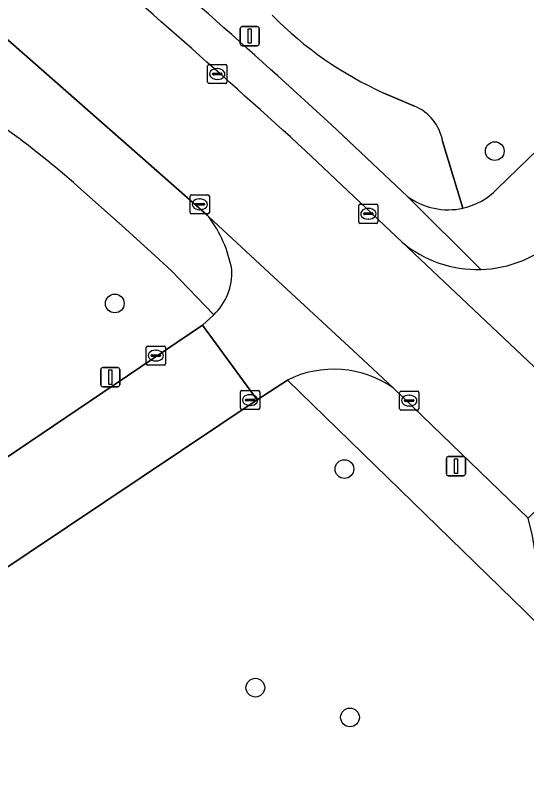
# Model space of a CAD drawing. Extents: x 157445 to 158888, y 383061 to 384688.
# Drawn here: x 157879.26 to 157905.95, y 383558.3 to 383598.2 of the extents above; entities that cross this region are included whole.
import ezdxf

# ---------------------------------------------------------------- set-up
doc = ezdxf.new("R2010")
doc.units = 0
for name, color, linetype in [('IMGEO_Boom', 7, 'Continuous'), ('IMGEO_Erf', 7, 'Continuous'), ('IMGEO_Groenvoorziening', 7, 'Continuous'), ('IMGEO_Haag', 7, 'Continuous'), ('IMGEO_Kolk', 7, 'Continuous'), ('IMGEO_Lichtmast', 7, 'Continuous'), ('IMGEO_Rijbaan_lokaal_gesloten', 7, 'Continuous'), ('IMGEO_Rijbaan_lokaal_open', 7, 'Continuous'), ('IMGEO_Voetpad_open', 7, 'Continuous')]:
    doc.layers.add(name, color=color, linetype=linetype)

msp = doc.modelspace()

# ---------------------------------------------------------------- linework, layer by layer
at = {"layer": 'IMGEO_Boom'}
for centre in [(157904.285, 383591.107), (157884.457, 383583.156), (157896.441, 383574.515), (157891.793, 383563.104), (157896.731, 383561.551)]:
    msp.add_circle(centre, 0.489, dxfattribs=at)
at = {"layer": 'IMGEO_Erf'}
for points in [[(157844.94, 383552.247), (157889.043, 383582.032), (157889.621, 383582.56), (157887.417, 383584.862), (157886.541, 383585.652), (157884.838, 383587.206), (157882.528, 383589.266)], [(157905.879, 383567.073), (157893.465, 383579.161), (157891.88, 383578.119), (157852.229, 383551.572), (157852.305, 383551.459), (157852.656, 383550.938), (157864.518, 383533.336), (157862.221, 383531.81)]]:
    msp.add_lwpolyline(points, dxfattribs=at)
for centre, radius, start, end in [((157851.018, 383553.667), 47.541, 48.4873, 54.3513), ((157685.702, 383345.844), 312.122, 40.81626, 45.13656)]:
    msp.add_arc(centre, radius, start, end, dxfattribs=at)
at = {"layer": 'IMGEO_Groenvoorziening'}
for points in [[(157904.416, 383589.137), (157934.224, 383618.002), (157933.701, 383618.684), (157933.142, 383619.262), (157933.027, 383619.237)], [(157898.504, 383594.14), (157900.105, 383593.456)], [(157900.105, 383593.456), (157898.504, 383594.14)], [(157895.772, 383592.487), (157899.736, 383588.737)], [(157901.567, 383591.625), (157902.629, 383588.134)], [(157902.629, 383588.134), (157901.567, 383591.625)]]:
    msp.add_lwpolyline(points, dxfattribs=at)
for centre, radius, start, end in [((157572.09, 383238.864), 479.395, 47.53117, 49.59752), ((157906.351, 383611.617), 19.158, 224.4626, 245.8205), ((157906.351, 383611.617), 19.158, 224.4626, 245.8205), ((157899.17, 383591.21), 2.433, 9.8215, 67.3912), ((157899.17, 383591.21), 2.433, 9.8215, 67.3912), ((157901.844, 383591.626), 3.58, 282.6717, 315.9372), ((157901.848, 383591.626), 3.579, 233.8392, 282.6132)]:
    msp.add_arc(centre, radius, start, end, dxfattribs=at)
at = {"layer": 'IMGEO_Haag'}
for points in [[(157900.105, 383593.456), (157898.504, 383594.14)], [(157895.772, 383592.487), (157899.736, 383588.737)], [(157902.629, 383588.134), (157901.567, 383591.625)]]:
    msp.add_lwpolyline(points, dxfattribs=at)
for centre, radius, start, end in [((157572.09, 383238.864), 479.395, 47.53117, 49.59752), ((157906.351, 383611.617), 19.158, 224.4626, 245.8205), ((157899.17, 383591.21), 2.433, 9.8215, 67.3912), ((157901.848, 383591.626), 3.579, 233.8392, 282.6132)]:
    msp.add_arc(centre, radius, start, end, dxfattribs=at)
at = {"layer": 'IMGEO_Kolk'}
for p, q in [((157889.304, 383594.707), (157889.304, 383595.559)), ((157889.379, 383595.633), (157890.231, 383595.633)), ((157889.792, 383595.413), (157889.817, 383595.413)), ((157890.305, 383595.559), (157890.305, 383594.707)), ((157889.563, 383595.127), (157889.563, 383595.139)), ((157890.001, 383595.09), (157889.603, 383595.09)), ((157889.606, 383595.176), (157890.004, 383595.176)), ((157890.047, 383595.139), (157890.047, 383595.127)), ((157890.231, 383594.633), (157889.379, 383594.633)), ((157889.815, 383594.853), (157889.79, 383594.853)), ((157888.393, 383587.906), (157888.393, 383588.758)), ((157888.468, 383588.832), (157889.32, 383588.832)), ((157888.881, 383588.612), (157888.906, 383588.612)), ((157889.394, 383588.758), (157889.394, 383587.906)), ((157888.652, 383588.326), (157888.652, 383588.338)), ((157889.09, 383588.289), (157888.692, 383588.289)), ((157888.695, 383588.375), (157889.093, 383588.375)), ((157889.136, 383588.338), (157889.136, 383588.326)), ((157897.189, 383587.412), (157897.189, 383588.264)), ((157897.264, 383588.338), (157898.116, 383588.338)), ((157898.19, 383588.264), (157898.19, 383587.412)), ((157889.32, 383587.832), (157888.468, 383587.832)), ((157888.904, 383588.052), (157888.879, 383588.052)), ((157897.448, 383587.832), (157897.448, 383587.844)), ((157897.886, 383587.795), (157897.488, 383587.795)), ((157897.491, 383587.881), (157897.889, 383587.881)), ((157897.677, 383588.118), (157897.702, 383588.118)), ((157897.932, 383587.844), (157897.932, 383587.832)), ((157897.7, 383587.558), (157897.675, 383587.558)), ((157898.116, 383587.338), (157897.264, 383587.338)), ((157886.099, 383580.008), (157886.099, 383580.86)), ((157886.174, 383580.934), (157887.026, 383580.934)), ((157886.587, 383580.714), (157886.612, 383580.714)), ((157887.1, 383580.86), (157887.1, 383580.008)), ((157886.358, 383580.428), (157886.358, 383580.44)), ((157886.796, 383580.391), (157886.398, 383580.391)), ((157886.401, 383580.477), (157886.799, 383580.477)), ((157886.842, 383580.44), (157886.842, 383580.428)), ((157887.026, 383579.934), (157886.174, 383579.934)), ((157886.61, 383580.154), (157886.585, 383580.154)), ((157891.094, 383578.617), (157891.946, 383578.617)), ((157899.399, 383578.585), (157900.251, 383578.585)), ((157891.019, 383577.691), (157891.019, 383578.543)), ((157891.507, 383578.397), (157891.532, 383578.397)), ((157892.02, 383578.543), (157892.02, 383577.691)), ((157899.324, 383577.659), (157899.324, 383578.511)), ((157899.812, 383578.365), (157899.837, 383578.365)), ((157900.325, 383578.511), (157900.325, 383577.659)), ((157891.278, 383578.111), (157891.278, 383578.123)), ((157891.716, 383578.074), (157891.318, 383578.074)), ((157891.321, 383578.16), (157891.719, 383578.16)), ((157891.53, 383577.837), (157891.505, 383577.837)), ((157891.762, 383578.123), (157891.762, 383578.111)), ((157899.583, 383578.079), (157899.583, 383578.091)), ((157900.021, 383578.042), (157899.623, 383578.042)), ((157899.626, 383578.128), (157900.024, 383578.128)), ((157899.835, 383577.805), (157899.81, 383577.805)), ((157900.067, 383578.091), (157900.067, 383578.079)), ((157891.946, 383577.617), (157891.094, 383577.617)), ((157900.251, 383577.585), (157899.399, 383577.585))]:
    msp.add_line(p, q, dxfattribs=at)
for points in [[(157889.304, 383594.707), (157889.304, 383595.559)], [(157889.379, 383595.633), (157890.231, 383595.633)], [(157890.305, 383595.559), (157890.305, 383594.707)], [(157890.231, 383594.633), (157889.379, 383594.633)], [(157888.393, 383587.906), (157888.393, 383588.758)], [(157888.468, 383588.832), (157889.32, 383588.832)], [(157889.394, 383588.758), (157889.394, 383587.906)], [(157897.189, 383587.412), (157897.189, 383588.264)], [(157897.264, 383588.338), (157898.116, 383588.338)], [(157898.19, 383588.264), (157898.19, 383587.412)], [(157889.32, 383587.832), (157888.468, 383587.832)], [(157898.116, 383587.338), (157897.264, 383587.338)], [(157886.099, 383580.008), (157886.099, 383580.86)], [(157886.174, 383580.934), (157887.026, 383580.934)], [(157887.1, 383580.86), (157887.1, 383580.008)], [(157887.026, 383579.934), (157886.174, 383579.934)], [(157891.094, 383578.617), (157891.946, 383578.617)], [(157899.399, 383578.585), (157900.251, 383578.585)], [(157891.019, 383577.691), (157891.019, 383578.543)], [(157892.02, 383578.543), (157892.02, 383577.691)], [(157899.324, 383577.659), (157899.324, 383578.511)], [(157900.325, 383578.511), (157900.325, 383577.659)], [(157891.946, 383577.617), (157891.094, 383577.617)], [(157900.251, 383577.585), (157899.399, 383577.585)]]:
    msp.add_lwpolyline(points, dxfattribs=at)
for centre, radius, start, end in [((157889.381, 383595.557), 0.0765, 91.552, 178.448), ((157889.381, 383595.557), 0.0765, 91.552, 178.448), ((157890.229, 383595.557), 0.0765, 1.552, 88.448), ((157890.229, 383595.557), 0.0765, 1.552, 88.448), ((157889.603, 383595.136), 0.0403, 85.8775, 175.7526), ((157889.6, 383595.126), 0.0366, 178.938, 274.7102), ((157890.004, 383595.133), 0.043, 264.8664, 352.4533), ((157890.008, 383595.138), 0.0386, 1.7309, 96.639), ((157889.381, 383594.709), 0.0765, 181.552, 268.448), ((157889.381, 383594.709), 0.0765, 181.552, 268.448), ((157890.229, 383594.709), 0.0765, 271.552, 358.448), ((157890.229, 383594.709), 0.0765, 271.552, 358.448), ((157888.47, 383588.756), 0.0765, 91.552, 178.448), ((157888.47, 383588.756), 0.0765, 91.552, 178.448), ((157889.318, 383588.756), 0.0765, 1.552, 88.448), ((157889.318, 383588.756), 0.0765, 1.552, 88.448), ((157888.692, 383588.335), 0.0403, 85.8775, 175.7526), ((157888.689, 383588.325), 0.0366, 178.938, 274.7102), ((157889.093, 383588.332), 0.043, 264.8664, 352.4533), ((157889.097, 383588.337), 0.0386, 1.7309, 96.639), ((157897.266, 383588.262), 0.0765, 91.552, 178.448), ((157897.266, 383588.262), 0.0765, 91.552, 178.448), ((157898.114, 383588.262), 0.0765, 1.552, 88.448), ((157898.114, 383588.262), 0.0765, 1.552, 88.448), ((157888.47, 383587.908), 0.0765, 181.552, 268.448), ((157888.47, 383587.908), 0.0765, 181.552, 268.448), ((157889.318, 383587.908), 0.0765, 271.552, 358.448), ((157889.318, 383587.908), 0.0765, 271.552, 358.448), ((157897.488, 383587.841), 0.0403, 85.8775, 175.7526), ((157897.485, 383587.831), 0.0366, 178.938, 274.7102), ((157897.889, 383587.838), 0.043, 264.8664, 352.4533), ((157897.893, 383587.843), 0.0386, 1.7309, 96.639), ((157897.266, 383587.414), 0.0765, 181.552, 268.448), ((157897.266, 383587.414), 0.0765, 181.552, 268.448), ((157898.114, 383587.414), 0.0765, 271.552, 358.448), ((157898.114, 383587.414), 0.0765, 271.552, 358.448), ((157886.176, 383580.858), 0.0765, 91.552, 178.448), ((157886.176, 383580.858), 0.0765, 91.552, 178.448), ((157887.024, 383580.858), 0.0765, 1.552, 88.448), ((157887.024, 383580.858), 0.0765, 1.552, 88.448), ((157886.398, 383580.437), 0.0403, 85.8775, 175.7526), ((157886.395, 383580.427), 0.0366, 178.938, 274.7102), ((157886.799, 383580.434), 0.043, 264.8664, 352.4533), ((157886.803, 383580.439), 0.0386, 1.7309, 96.639), ((157886.176, 383580.01), 0.0765, 181.552, 268.448), ((157886.176, 383580.01), 0.0765, 181.552, 268.448), ((157887.024, 383580.01), 0.0765, 271.552, 358.448), ((157887.024, 383580.01), 0.0765, 271.552, 358.448), ((157891.096, 383578.541), 0.0765, 91.552, 178.448), ((157891.096, 383578.541), 0.0765, 91.552, 178.448), ((157891.944, 383578.541), 0.0765, 1.552, 88.448), ((157891.944, 383578.541), 0.0765, 1.552, 88.448), ((157899.401, 383578.509), 0.0765, 91.552, 178.448), ((157899.401, 383578.509), 0.0765, 91.552, 178.448), ((157900.249, 383578.509), 0.0765, 1.552, 88.448), ((157900.249, 383578.509), 0.0765, 1.552, 88.448), ((157891.318, 383578.12), 0.0403, 85.8775, 175.7526), ((157891.315, 383578.11), 0.0366, 178.938, 274.7102), ((157891.719, 383578.117), 0.043, 264.8664, 352.4533), ((157891.723, 383578.122), 0.0386, 1.7309, 96.639), ((157899.623, 383578.088), 0.0403, 85.8775, 175.7526), ((157899.62, 383578.078), 0.0366, 178.938, 274.7102), ((157900.024, 383578.085), 0.043, 264.8664, 352.4533), ((157900.028, 383578.09), 0.0386, 1.7309, 96.639), ((157891.096, 383577.693), 0.0765, 181.552, 268.448), ((157891.096, 383577.693), 0.0765, 181.552, 268.448), ((157891.944, 383577.693), 0.0765, 271.552, 358.448), ((157891.944, 383577.693), 0.0765, 271.552, 358.448), ((157899.401, 383577.661), 0.0765, 181.552, 268.448), ((157899.401, 383577.661), 0.0765, 181.552, 268.448), ((157900.249, 383577.661), 0.0765, 271.552, 358.448), ((157900.249, 383577.661), 0.0765, 271.552, 358.448)]:
    msp.add_arc(centre, radius, start, end, dxfattribs=at)
for centre, major_axis, ratio, start_param, end_param in [((157889.791, 383595.133), (-0.387, 0.002), 0.722429, 4.712389, 7.853982), ((157889.816, 383595.133), (-0.39, 0.002), 0.717154, 1.570796, 4.712389), ((157888.88, 383588.332), (-0.387, 0.002), 0.722429, 4.712389, 7.853982), ((157888.905, 383588.332), (-0.39, 0.002), 0.717154, 1.570796, 4.712389), ((157897.676, 383587.838), (-0.387, 0.002), 0.722429, 4.712389, 7.853982), ((157897.701, 383587.838), (-0.39, 0.002), 0.717154, 1.570796, 4.712389), ((157886.586, 383580.434), (-0.387, 0.002), 0.722429, 4.712389, 7.853982), ((157886.611, 383580.434), (-0.39, 0.002), 0.717154, 1.570796, 4.712389), ((157891.506, 383578.117), (-0.387, 0.002), 0.722429, 4.712389, 7.853982), ((157891.531, 383578.117), (-0.39, 0.002), 0.717154, 1.570796, 4.712389), ((157899.811, 383578.085), (-0.387, 0.002), 0.722429, 4.712389, 7.853982), ((157899.836, 383578.085), (-0.39, 0.002), 0.717154, 1.570796, 4.712389)]:
    msp.add_ellipse(centre, major_axis=major_axis, ratio=ratio, start_param=start_param, end_param=end_param, dxfattribs=at)
at = {"layer": 'IMGEO_Lichtmast'}
for p, q in [((157891.001, 383596.711), (157891.001, 383597.511)), ((157891.001, 383597.511), (157891.001, 383596.711)), ((157891.101, 383597.611), (157891.891, 383597.611)), ((157891.891, 383597.611), (157891.101, 383597.611)), ((157891.991, 383597.511), (157891.991, 383596.711)), ((157891.991, 383596.711), (157891.991, 383597.511)), ((157891.891, 383596.611), (157891.101, 383596.611)), ((157891.101, 383596.611), (157891.891, 383596.611)), ((157883.827, 383579.811), (157884.617, 383579.811)), ((157884.617, 383579.811), (157883.827, 383579.811)), ((157883.727, 383578.911), (157883.727, 383579.711)), ((157883.727, 383579.711), (157883.727, 383578.911)), ((157884.717, 383579.711), (157884.717, 383578.911)), ((157884.717, 383578.911), (157884.717, 383579.711)), ((157884.617, 383578.811), (157883.827, 383578.811)), ((157883.827, 383578.811), (157884.617, 383578.811)), ((157901.764, 383574.265), (157901.764, 383575.065)), ((157901.764, 383575.065), (157901.764, 383574.265)), ((157901.864, 383575.165), (157902.654, 383575.165)), ((157902.654, 383575.165), (157901.864, 383575.165)), ((157902.754, 383575.065), (157902.754, 383574.265)), ((157902.754, 383574.265), (157902.754, 383575.065)), ((157902.654, 383574.165), (157901.864, 383574.165)), ((157901.864, 383574.165), (157902.654, 383574.165))]:
    msp.add_line(p, q, dxfattribs=at)
for points in [[(157891.421, 383597.486), (157891.571, 383597.486), (157891.571, 383596.736), (157891.421, 383596.736), (157891.421, 383597.486)], [(157884.147, 383579.686), (157884.297, 383579.686), (157884.297, 383578.936), (157884.147, 383578.936), (157884.147, 383579.686)], [(157902.184, 383575.04), (157902.334, 383575.04), (157902.334, 383574.29), (157902.184, 383574.29), (157902.184, 383575.04)]]:
    msp.add_lwpolyline(points, dxfattribs=at)
for centre, start, end in [((157891.101, 383597.511), 90, 180), ((157891.101, 383597.511), 90, 180), ((157891.891, 383597.511), 0, 90), ((157891.891, 383597.511), 360, 90), ((157891.101, 383596.711), 180, 270), ((157891.101, 383596.711), 180, 270), ((157891.891, 383596.711), 270, 0), ((157891.891, 383596.711), 270, 0), ((157883.827, 383579.711), 90, 180), ((157883.827, 383579.711), 90, 180), ((157884.617, 383579.711), 0, 90), ((157884.617, 383579.711), 360, 90), ((157883.827, 383578.911), 180, 270), ((157883.827, 383578.911), 180, 270), ((157884.617, 383578.911), 270, 0), ((157884.617, 383578.911), 270, 0), ((157901.864, 383575.065), 90, 180), ((157901.864, 383575.065), 90, 180), ((157902.654, 383575.065), 0, 90), ((157902.654, 383575.065), 360, 90), ((157901.864, 383574.265), 180, 270), ((157901.864, 383574.265), 180, 270), ((157902.654, 383574.265), 270, 0), ((157902.654, 383574.265), 270, 0)]:
    msp.add_arc(centre, 0.1, start, end, dxfattribs=at)
at = {"layer": 'IMGEO_Rijbaan_lokaal_gesloten'}
msp.add_lwpolyline([(157868.604, 383605.473), (157875.807, 383599.513), (157877.299, 383598.283), (157885.924, 383590.723), (157889.274, 383587.758), (157889.359, 383587.683), (157892.511, 383584.763), (157896.917, 383580.68), (157898.445, 383579.264), (157899.009, 383578.742), (157906.03, 383571.953), (157910.21, 383576.235), (157909.762, 383576.631), (157899.448, 383586.355), (157894.405, 383591.131)], dxfattribs=at)
msp.add_arc((157566.587, 383231.996), 486.254, 47.61021, 49.61495, dxfattribs=at)
at = {"layer": 'IMGEO_Rijbaan_lokaal_open'}
for points in [[(157899.009, 383578.742), (157898.445, 383579.264), (157896.917, 383580.68), (157892.511, 383584.763), (157889.359, 383587.683)], [(157899.448, 383586.355), (157909.762, 383576.631)], [(157889.621, 383582.56), (157889.043, 383582.032), (157891.88, 383578.119), (157893.465, 383579.161)], [(157891.88, 383578.119), (157889.043, 383582.032), (157844.94, 383552.247)], [(157849.204, 383549.545), (157849.294, 383549.607), (157852.229, 383551.572), (157891.88, 383578.119)]]:
    msp.add_lwpolyline(points, dxfattribs=at)
for centre, radius, start, end in [((157884.175, 383583.783), 6.487, 10.1845, 36.9541), ((157903.384, 383591.069), 6.142, 271.6104, 313.0882), ((157903.386, 383591.074), 6.146, 230.1536, 271.5933), ((157887.538, 383584.756), 3.027, 313.4854, 3.2874), ((157895.882, 383574.258), 5.466, 55.1107, 116.2452)]:
    msp.add_arc(centre, radius, start, end, dxfattribs=at)
at = {"layer": 'IMGEO_Voetpad_open'}
for points in [[(157934.224, 383618.002), (157904.416, 383589.137)], [(157889.359, 383587.683), (157889.274, 383587.758), (157885.924, 383590.723), (157877.299, 383598.283), (157875.807, 383599.513), (157868.604, 383605.473), (157867.861, 383604.51), (157855.714, 383613.084)], [(157903.557, 383584.93), (157899.736, 383588.737), (157895.772, 383592.487)], [(157894.405, 383591.131), (157899.448, 383586.355)], [(157882.528, 383589.266), (157884.838, 383587.206), (157886.541, 383585.652), (157887.417, 383584.862), (157889.621, 383582.56)], [(157899.736, 383588.737), (157903.557, 383584.93)], [(157893.465, 383579.161), (157905.879, 383567.073)], [(157906.568, 383569.077), (157906.262, 383571.026), (157906.03, 383571.953), (157899.009, 383578.742)]]:
    msp.add_lwpolyline(points, dxfattribs=at)
for centre, radius, start, end in [((157572.09, 383238.864), 479.395, 47.53117, 49.59752), ((157566.587, 383231.996), 486.254, 47.61021, 49.61495), ((157851.018, 383553.667), 47.541, 48.4873, 54.3513), ((157901.844, 383591.626), 3.58, 282.6717, 315.9372), ((157901.848, 383591.626), 3.579, 233.8392, 282.6132), ((157884.175, 383583.783), 6.487, 10.1845, 36.9541), ((157903.384, 383591.069), 6.142, 271.6104, 313.0882), ((157903.386, 383591.074), 6.146, 230.1536, 271.5933), ((157887.538, 383584.756), 3.027, 313.4854, 3.2874), ((157895.882, 383574.258), 5.466, 55.1107, 116.2452), ((157685.702, 383345.844), 312.122, 40.81626, 45.13656)]:
    msp.add_arc(centre, radius, start, end, dxfattribs=at)

doc.saveas('drawing.dxf')
